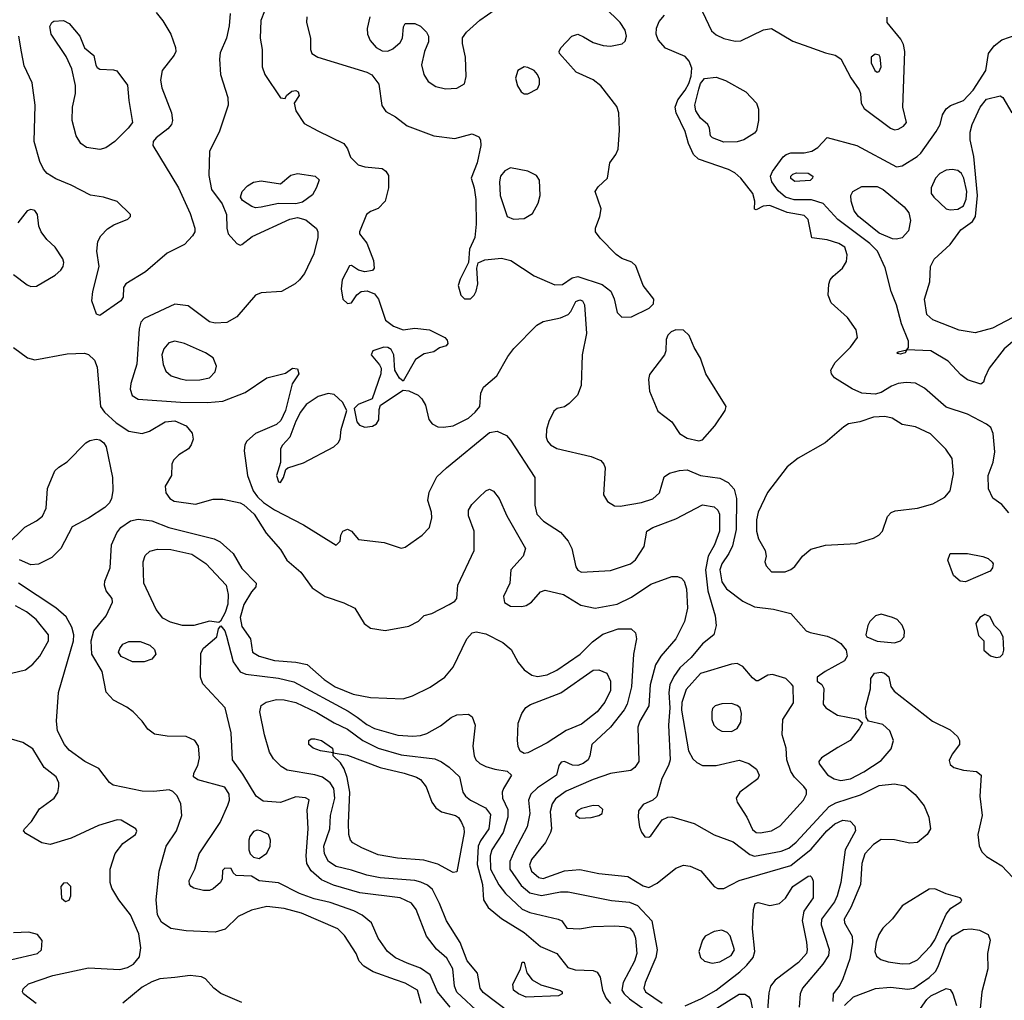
# Model space of a CAD drawing. Extents: x 1173029 to 1307123, y 522559 to 678521.
# Tile 477 of 623: x 1217687 to 1222817, y 631371 to 636480. Entities that reach past the tile are written whole.
import ezdxf

# ---------------------------------------------------------------- set-up
doc = ezdxf.new("R2010")
doc.units = 0

msp = doc.modelspace()

# ---------------------------------------------------------------- linework, layer by layer
at = {"layer": '0CON10XD'}
for points in [[(1218962.7, 636525), (1218943.9, 636476.1), (1218940.5, 636385), (1218950.5, 636325), (1218951.1, 636235), (1218965, 636194), (1219045, 636072.5), (1219070, 636070), (1219077.5, 636085), (1219105, 636108.8), (1219125, 636111.2), (1219137.5, 636105), (1219142.5, 636085), (1219117.5, 636045), (1219126.2, 636005), (1219168.8, 635938.8), (1219240.9, 635900.9), (1219375.8, 635835.8), (1219395, 635807.5), (1219410, 635765), (1219450.8, 635725), (1219485, 635713.2), (1219575, 635704.5), (1219595, 635691.1), (1219609.1, 635669.1), (1219609.3, 635605), (1219591.5, 635535), (1219555, 635497.5), (1219515, 635481.4), (1219494, 635465), (1219456.7, 635375), (1219457.5, 635365), (1219495.9, 635315.9), (1219530.8, 635225), (1219533.8, 635185), (1219525, 635174.2), (1219485, 635167.5), (1219452.5, 635175), (1219415, 635200), (1219405, 635197.5), (1219367.8, 635125), (1219361.3, 635078.7), (1219371.1, 635025), (1219395, 635001.1), (1219415, 635005.7), (1219443.2, 635046.8), (1219466.2, 635063.8), (1219497.2, 635067.2), (1219535, 635051.9), (1219556.5, 635025), (1219592.9, 634915), (1219635, 634884.2), (1219685, 634864), (1219745, 634872.9), (1219822.5, 634865), (1219902.5, 634825), (1219915, 634810), (1219917, 634793), (1219908.3, 634781.7), (1219875, 634770), (1219845, 634750), (1219795, 634738.8), (1219750, 634710), (1219685, 634597.5), (1219665, 634612.5), (1219642, 634655), (1219637.1, 634735), (1219621.7, 634761.7), (1219605, 634772.9), (1219585, 634774.4), (1219526.2, 634755), (1219518, 634735), (1219562.5, 634682.5), (1219570, 634665), (1219569.4, 634635), (1219524.2, 634505.8), (1219450, 634475), (1219428.8, 634455), (1219444, 634385), (1219458.3, 634368.3), (1219485, 634357.1), (1219525, 634363.3), (1219545.4, 634374.6), (1219558, 634395), (1219560.5, 634449.5), (1219567.7, 634472.3), (1219685, 634550), (1219715, 634546.7), (1219763.6, 634523.6), (1219782.9, 634505), (1219801.4, 634471.4), (1219818.2, 634398.2), (1219835.4, 634375.4), (1219865, 634359.4), (1219895, 634356.9), (1219945, 634364.4), (1220025, 634403.5), (1220060.9, 634435), (1220083.6, 634465), (1220089.6, 634535), (1220103.6, 634565), (1220172.5, 634625), (1220229.5, 634725), (1220262.4, 634767.6), (1220380.9, 634889.1), (1220415, 634907.5), (1220505, 634926.7), (1220545, 634944.3), (1220559.4, 634960.6), (1220585, 635011.4), (1220605, 635021.1), (1220619.2, 635015), (1220629.4, 634995), (1220640, 634845), (1220616.9, 634735), (1220612.5, 634575), (1220593.8, 634525), (1220549.7, 634480.3), (1220525, 634464.2), (1220487.5, 634455), (1220469.5, 634440.5), (1220443.4, 634386.6), (1220432.2, 634345), (1220429.4, 634305), (1220437.1, 634285), (1220452.9, 634265), (1220485, 634247.1), (1220664.6, 634204.6), (1220715, 634183.8), (1220731.2, 634165), (1220738, 634145), (1220729.2, 634005), (1220750, 633970), (1220786.8, 633946.8), (1220815, 633945.6), (1220927.5, 633965), (1220985, 633984.4), (1221020, 634015), (1221045, 634098), (1221073, 634117), (1221125, 634131.5), (1221165, 634134.5), (1221235, 634105.5), (1221335, 634091.8), (1221379.2, 634069.2), (1221409.1, 634035), (1221422.4, 633985), (1221419.6, 633825), (1221400.1, 633739.9), (1221381.3, 633698.7), (1221344.7, 633645), (1221335.3, 633615), (1221345, 633552), (1221368.9, 633515), (1221455, 633451.2), (1221515, 633422.1), (1221615, 633409.2), (1221705, 633386.9), (1221785, 633297.1), (1221805, 633286.9), (1221895, 633268.5), (1221935, 633251.8), (1221965, 633231.1), (1221993.1, 633195), (1221998.8, 633165), (1221985, 633140.6), (1221883.3, 633085), (1221842.5, 633055), (1221842.5, 633035), (1221866.4, 633016.4), (1221876.1, 632996.1), (1221873.8, 632915), (1221887.5, 632895), (1221947.3, 632857.3), (1222055, 632836.2), (1222077.5, 632817.5), (1222061.2, 632785), (1222014.2, 632725), (1221949.2, 632689.2), (1221865.5, 632634.5), (1221850, 632615), (1221852.7, 632602.7), (1221896.4, 632546.4), (1221930, 632525), (1221966, 632516), (1222015.8, 632525), (1222085, 632561.5), (1222175, 632620.5), (1222227.8, 632682.2), (1222239.2, 632725), (1222221.2, 632775), (1222185, 632808), (1222110, 632825), (1222097, 632847), (1222094.3, 632895), (1222120, 632995), (1222121.2, 633048.8), (1222140, 633075), (1222175, 633080.6), (1222193.3, 633075), (1222215, 633056.7), (1222225.9, 633005.9), (1222242.7, 632982.7), (1222443.8, 632825), (1222535, 632781.4), (1222574, 632745), (1222584.2, 632725), (1222584.2, 632705), (1222545, 632653.8), (1222530.5, 632620.5)], [(1219183.3, 636495), (1219181.5, 636465), (1219201.5, 636385), (1219202.5, 636325), (1219208.9, 636305), (1219240, 636285), (1219495, 636207.3), (1219522.3, 636192.3), (1219557.7, 636145), (1219573.8, 636033.8), (1219595, 636001.4), (1219645, 635974.2), (1219705, 635926.9), (1219845, 635875.4), (1219955, 635861.8), (1220045, 635886.5), (1220079.6, 635869.6), (1220087.8, 635855), (1220089.5, 635825), (1220071.2, 635735), (1220039.1, 635655), (1220055, 635603.8), (1220064.3, 635544.3), (1220065.2, 635414.8), (1220057.7, 635345), (1220031.4, 635285), (1220026, 635215), (1219981.1, 635128.9), (1219970.8, 635095), (1219985.8, 635045.8), (1220005, 635026.2), (1220035, 635025.8), (1220055, 635045.7), (1220065, 635066), (1220073.4, 635105), (1220068.6, 635185), (1220075.8, 635214.2), (1220110.7, 635229.3), (1220198, 635238), (1220246, 635226), (1220366.7, 635146.7), (1220475, 635099.5), (1220515, 635100.9), (1220564.7, 635135.3), (1220595, 635142.4), (1220721.2, 635101.2), (1220766.6, 635066.6), (1220785, 635026.2), (1220800.6, 634955), (1220825, 634931.4), (1220875, 634931.5), (1220967, 634977), (1220989.5, 635000.5), (1220991.2, 635025), (1220936.1, 635095), (1220897.4, 635197.4), (1220876.8, 635216.8), (1220825, 635236.7), (1220795, 635256.7), (1220711.7, 635341.7), (1220687.9, 635375), (1220687.1, 635395), (1220710.4, 635455), (1220716.4, 635495), (1220686, 635585), (1220700.3, 635609.7), (1220750, 635655), (1220762.5, 635735), (1220792.7, 635777.3), (1220804.4, 635805.6), (1220812.9, 635905), (1220809.5, 635995), (1220798.9, 636028.9), (1220715.2, 636135.2), (1220675, 636166.8), (1220586.9, 636206.9), (1220500, 636305), (1220498, 636315), (1220507, 636333), (1220564.6, 636395.4), (1220595, 636405.5), (1220625, 636391.1), (1220675, 636362.3), (1220726.4, 636346.4), (1220765, 636341.8), (1220825.3, 636354.7), (1220841.1, 636368.9), (1220848.2, 636395), (1220842.3, 636425), (1220816.5, 636465), (1220735, 636543.3)], [(1219905, 636120), (1219965, 636123.8), (1220004.1, 636145.9), (1220012.5, 636185), (1220010.6, 636285), (1219994.2, 636355.8), (1219993.4, 636386.6), (1220014.5, 636415.5), (1220085, 636477.1), (1220165, 636534.2)], [(1218105, 635804.6), (1218034.6, 635814.6), (1218005, 635836), (1217981.4, 635875), (1217960, 635955), (1217961.4, 636025), (1217977.5, 636095), (1217977.7, 636137.7), (1217958.8, 636225), (1217928.9, 636288.9), (1217850, 636405), (1217844.5, 636445.5), (1217853.8, 636465), (1217865, 636472), (1217915, 636476.5), (1217945, 636460.5), (1217999.5, 636395), (1218024.2, 636334.2), (1218073.6, 636293.6), (1218083, 636243), (1218090.7, 636230.7), (1218105, 636222.5), (1218175, 636220), (1218193.6, 636213.6), (1218249.3, 636139.3), (1218255, 636060), (1218274.5, 635945), (1218252.7, 635915), (1218182.9, 635845), (1218135, 635813.5), (1218105, 635804.6)], [(1218398, 636518), (1218432.2, 636475), (1218474.4, 636405), (1218499.2, 636335), (1218500, 636315), (1218492.5, 636295), (1218430, 636215), (1218420.8, 636165), (1218427.5, 636125), (1218478.6, 635995), (1218482.9, 635955), (1218477.5, 635935), (1218458.8, 635911.2), (1218398.6, 635865), (1218383.1, 635845), (1218380, 635825), (1218515.2, 635605.2), (1218575, 635470), (1218599.2, 635395), (1218599.1, 635375), (1218588.1, 635355), (1218545, 635308.6), (1218455, 635263.9), (1218342.9, 635167.1), (1218240.6, 635105), (1218228.1, 635085), (1218225.6, 635035), (1218214.3, 635015), (1218105, 634940)], [(1218782.8, 636512.8), (1218777.8, 636447.8), (1218765, 636383.8), (1218732.3, 636307.7), (1218728.5, 636275), (1218732.9, 636195), (1218770.8, 636075), (1218772.9, 636035), (1218726.2, 635893.8), (1218675.8, 635795), (1218672.1, 635667.9), (1218686.2, 635595), (1218741.2, 635521.2), (1218764, 635465), (1218765.7, 635395), (1218772.5, 635365), (1218817.5, 635315)], [(1219511.5, 636495), (1219496.9, 636435), (1219499.4, 636405), (1219512.8, 636372.8), (1219545, 636336), (1219575, 636318.6), (1219605, 636317.1), (1219631.7, 636328.3), (1219668.8, 636361.2), (1219681.2, 636385), (1219687, 636443), (1219695, 636460), (1219745, 636460), (1219775, 636447.5), (1219806.1, 636416.1), (1219816.2, 636395), (1219816.2, 636365), (1219796.7, 636315), (1219780, 636245), (1219792, 636195), (1219815, 636158.8), (1219855, 636132), (1219905, 636120)], [(1222841.3, 633911.3), (1222805, 633954), (1222758.3, 633988.3), (1222735.7, 634035.7), (1222732.5, 634105), (1222758.5, 634175), (1222768.7, 634228.7), (1222759.4, 634325), (1222747.5, 634355), (1222725, 634373.3), (1222625, 634425.4), (1222515, 634461.2), (1222401.5, 634561.5), (1222355, 634586), (1222305, 634590.3), (1222265, 634585.8), (1222228.6, 634571.4), (1222175, 634537.8), (1222145, 634529.4), (1222075.3, 634535.3), (1222025, 634556.9), (1221931.9, 634615), (1221917.5, 634635), (1221913.7, 634653.7), (1221935.3, 634694.7), (1222015, 634773.8), (1222052.1, 634825), (1222045.5, 634865), (1221999.6, 634929.6), (1221915.6, 635005), (1221899.5, 635045), (1221902.1, 635102.1), (1221910.6, 635125), (1221925.7, 635145), (1221974.3, 635185), (1221995, 635220), (1221997.8, 635255), (1221985.5, 635295), (1221955.8, 635315), (1221895, 635332.7), (1221814, 635344), (1221795, 635440), (1221775, 635460.9), (1221686.6, 635476.6), (1221595, 635511.8), (1221560.4, 635509.6), (1221525, 635490), (1221515, 635492.5), (1221518.1, 635535), (1221506.1, 635575), (1221444.3, 635654.3), (1221412.7, 635682.7), (1221380.1, 635700.1), (1221223.2, 635753.2), (1221198, 635778), (1221172.5, 635835), (1221155, 635897.5), (1221106.8, 635995), (1221101.4, 636025), (1221116.6, 636063.4), (1221155, 636113.2), (1221172.9, 636147.1), (1221185.9, 636185.9), (1221188.2, 636228.2), (1221175, 636264.6), (1221155, 636288), (1221052.1, 636332.1), (1221012.9, 636375), (1221003.8, 636405), (1221004.6, 636435.4), (1221018.5, 636471.5), (1221046.3, 636503.7)], [(1221245, 636521.4), (1221291.7, 636421.7), (1221315, 636401.2), (1221355, 636382.1), (1221415, 636368.9), (1221445, 636370.6), (1221563.2, 636426.8), (1221605, 636434.6), (1221715, 636368.9), (1221799.5, 636339.5), (1221885, 636307.1), (1221935.3, 636295.3), (1221965, 636276.9), (1222018.3, 636178.3), (1222060.5, 636115), (1222067.8, 636095), (1222071.4, 636045), (1222087.2, 636017.2), (1222225, 635914.4), (1222245, 635906.9), (1222265, 635910), (1222292, 635925), (1222307.1, 635945), (1222288.8, 636025), (1222298.2, 636315), (1222291.7, 636351.7), (1222278.6, 636378.6), (1222206.7, 636465), (1222206.4, 636493.6)], [(1218105, 634940), (1218086.7, 634946.7), (1218062, 635015), (1218068.6, 635065), (1218101.2, 635195), (1218089.5, 635275), (1218094.4, 635325.6), (1218110, 635355), (1218145, 635390), (1218178.1, 635411.9), (1218249.7, 635440.3), (1218264, 635455), (1218264, 635465), (1218195, 635532.9), (1218123.9, 635556.1), (1218055, 635566.2), (1217955, 635618.6), (1217875, 635650.6), (1217829.8, 635679.8), (1217811.1, 635701.1), (1217792.1, 635742.1), (1217762.1, 635845), (1217767.1, 636035), (1217751.7, 636151.7), (1217709.5, 636239.5), (1217696.9, 636313.1), (1217682.9, 636395)], [(1222880.9, 634819.1), (1222817.2, 634765), (1222737.6, 634665), (1222715.8, 634615.8), (1222708.6, 634591.4), (1222695, 634582), (1222625, 634603.6), (1222590.5, 634630.5), (1222525, 634700.8), (1222435, 634755.5), (1222310, 634760), (1222300, 634745), (1222275, 634737.5), (1222260.7, 634740.7), (1222257.5, 634745), (1222265, 634750), (1222310, 634760), (1222317.5, 634772.5), (1222318, 634805), (1222281.8, 634895), (1222256.1, 634995), (1222227.8, 635065), (1222197.3, 635187.3), (1222156.2, 635275), (1222116.6, 635315), (1221949.4, 635439.4), (1221873.2, 635523.2), (1221812.3, 635542.3), (1221722.4, 635542.4), (1221677.9, 635555), (1221638.3, 635588.3), (1221606.2, 635635), (1221598.2, 635665), (1221609.8, 635690.2), (1221664.3, 635765.7), (1221681.4, 635778.6), (1221705, 635786.2), (1221775, 635787.1), (1221815, 635795.8), (1221846.2, 635815), (1221895, 635866.7), (1222048.8, 635825), (1222255, 635714.4), (1222285, 635718.6), (1222362.6, 635767.4), (1222382, 635785), (1222462.6, 635897.4), (1222482.9, 635935), (1222495.7, 635985), (1222514.5, 636015.5), (1222537.4, 636032.6), (1222605, 636060), (1222655, 636112.7), (1222721.4, 636215), (1222734, 636305), (1222765.2, 636344.8), (1222805, 636375.3), (1222885, 636402.9)], [(1222155, 636207.8), (1222165, 636210.6), (1222176.2, 636235), (1222170.5, 636285), (1222165, 636295.6), (1222145, 636300.6), (1222124.2, 636285), (1222124.3, 636255), (1222141.9, 636215), (1222155, 636207.8)], [(1220335, 636094.3), (1220385, 636120), (1220395.7, 636145), (1220395, 636170), (1220385.7, 636195), (1220367.5, 636215), (1220335, 636231.5), (1220315, 636234.5), (1220282.9, 636215), (1220270, 636175), (1220280.8, 636135), (1220300, 636105), (1220315, 636094.3), (1220335, 636094.3)], [(1221355, 635842.5), (1221296.7, 635865), (1221286.7, 635875), (1221281.2, 635915), (1221272, 635935), (1221235, 635967.3), (1221210.3, 636005), (1221204.2, 636035), (1221225, 636118.6), (1221235, 636148.2), (1221255, 636173.8), (1221315, 636181.2), (1221365, 636163.9), (1221470.6, 636105), (1221526.3, 636046.3), (1221535.9, 636015), (1221536.6, 635955), (1221526.1, 635903.9), (1221515, 635889.2), (1221460, 635855), (1221425, 635844.4), (1221355, 635842.5)], [(1222895, 634946.7), (1222755, 634873.8), (1222665, 634849.5), (1222582.1, 634862.1), (1222445, 634916.4), (1222412.7, 634945), (1222402.1, 635025), (1222429.5, 635115), (1222433.5, 635195), (1222452.5, 635232.5), (1222535, 635309.5), (1222591.3, 635385), (1222650.8, 635429.2), (1222667, 635455), (1222677, 635565), (1222658, 635768), (1222639.2, 635855), (1222640, 635895), (1222649.2, 635935), (1222691.1, 636025), (1222725, 636065.5), (1222795, 636083.8), (1222810, 636075), (1222855.9, 635995.9)], [(1220260.5, 635440.5), (1220315, 635444), (1220359.7, 635470.3), (1220388.8, 635525), (1220398, 635565), (1220395.8, 635645), (1220378.9, 635668.9), (1220335, 635690.6), (1220245, 635708.6), (1220215, 635692.5), (1220192.9, 635665), (1220187.1, 635635), (1220190.8, 635565), (1220226.7, 635455), (1220260.5, 635440.5)], [(1218915, 635500.6), (1218896.6, 635506.6), (1218848.3, 635538.3), (1218836.7, 635555), (1218846.2, 635585), (1218874, 635615), (1218905, 635634.4), (1218945, 635640.5), (1219045, 635625.6), (1219099.5, 635670.5), (1219135, 635679.6), (1219226.7, 635665), (1219246.8, 635646.8), (1219234.2, 635605.8), (1219211.7, 635568.3), (1219161.1, 635528.9), (1219125, 635521.1), (1219035, 635522.7), (1218945, 635503.1), (1218915, 635500.6)], [(1221725, 635637.1), (1221705, 635652.9), (1221704.6, 635665), (1221715, 635675.4), (1221735, 635681.8), (1221795, 635680.8), (1221818.9, 635665), (1221818.5, 635655), (1221805, 635643.2), (1221725, 635637.1)], [(1222535, 635489.4), (1222575, 635492.7), (1222605, 635510), (1222619, 635545), (1222621.9, 635585), (1222607.1, 635655), (1222595, 635678.6), (1222575, 635694.3), (1222545, 635699.2), (1222515, 635696), (1222480.9, 635679.1), (1222458, 635655), (1222435.8, 635605), (1222435.7, 635575), (1222449.2, 635555), (1222515, 635495.6), (1222535, 635489.4)], [(1222255, 635336.9), (1222235, 635339.2), (1222165, 635367.8), (1222057.3, 635455), (1222034.7, 635485), (1222018.5, 635535), (1222018.2, 635565), (1222028.1, 635585), (1222075, 635611.1), (1222155, 635611.8), (1222185.8, 635595.8), (1222296.2, 635505), (1222319.6, 635475), (1222328.5, 635435), (1222318.8, 635381.2), (1222285, 635344.7), (1222255, 635336.9)], [(1217655, 635153.3), (1217725, 635098.2), (1217745, 635090.4), (1217775, 635092.3), (1217871.2, 635148.8), (1217901.1, 635175), (1217913.3, 635195), (1217916.5, 635215), (1217911.5, 635235), (1217872.5, 635295), (1217829.1, 635335), (1217797.9, 635375), (1217787.1, 635405), (1217779.1, 635465), (1217765, 635485.7), (1217745, 635491.9), (1217725, 635484.3), (1217677.2, 635422.8)], [(1218817.5, 635315), (1218835, 635306.2), (1218845, 635308.8), (1218898.6, 635351.4), (1219095, 635440.7), (1219135, 635449.1), (1219177.3, 635437.3), (1219232.9, 635392.9), (1219240, 635375), (1219240.5, 635345), (1219219.8, 635260.2), (1219171.4, 635158.6), (1219145.3, 635124.7), (1219122.5, 635105), (1219051.2, 635065), (1218945, 635056.5), (1218915, 635045.6), (1218817.6, 634932.4), (1218766.8, 634903.2), (1218705, 634900), (1218675, 634905.7), (1218565, 634989.4), (1218495, 634998.9), (1218336, 634924), (1218317.8, 634905), (1218309.6, 634870.4), (1218297.3, 634685), (1218266, 634585), (1218262.2, 634555), (1218272.7, 634522.7), (1218304.1, 634504.1), (1218525, 634487), (1218665.3, 634485.3), (1218745, 634492.9), (1218861.5, 634538.5), (1218975, 634614.4), (1219071.9, 634638.1), (1219107.5, 634665), (1219135, 634660.8), (1219141.9, 634635), (1219107.3, 634582.7), (1219072.4, 634445), (1219048, 634392), (1219025, 634370.8), (1218915.7, 634324.3), (1218870.5, 634285), (1218860.4, 634265), (1218856.2, 634235), (1218874.7, 634105), (1218903.6, 634025), (1218925.3, 633995), (1218957.3, 633965), (1219015, 633926.8), (1219165, 633847.8), (1219335, 633742.5), (1219357, 633763), (1219360, 633795), (1219370, 633815), (1219395, 633825.8), (1219415, 633816.2), (1219452.5, 633772.5), (1219586.4, 633756.4), (1219675, 633726.7), (1219695, 633733.1), (1219784.2, 633795), (1219822.5, 633835), (1219834.3, 633885), (1219833.1, 633915), (1219813.3, 633975), (1219821.3, 634018.7), (1219861.1, 634098.9), (1219911.4, 634145), (1220135, 634330), (1220175, 634337.1), (1220223.7, 634313.7), (1220245, 634290), (1220370.6, 634095), (1220371.1, 633951.1), (1220381.5, 633905), (1220416.9, 633866.9), (1220505, 633810), (1220544.2, 633764.2), (1220563.8, 633725), (1220585, 633630), (1220595, 633613.1), (1220615, 633602.2), (1220765, 633610.8), (1220868.8, 633645), (1220895, 633667.1), (1220940, 633735), (1220954.2, 633815), (1220986, 633835), (1221105, 633879.3), (1221245, 633952.7), (1221305, 633941.9), (1221324.4, 633925), (1221333.1, 633905), (1221333.3, 633815), (1221307.7, 633745), (1221273.8, 633686.2), (1221260.9, 633615), (1221271.9, 633505), (1221310.6, 633375), (1221315.4, 633324.6), (1221303.3, 633275), (1221245, 633228.2), (1221185, 633156.7), (1221126.2, 633103.8), (1221095, 633059.1), (1221075.2, 633015), (1221068.5, 632975), (1221074.1, 632895), (1221067.7, 632805), (1221075.7, 632624.3), (1221068.2, 632595), (1221032.4, 632527.6), (1221006.8, 632433.2), (1220986, 632415), (1220935, 632391.8), (1220911.7, 632358.3), (1220908.9, 632325), (1220916.2, 632275), (1220926.6, 632246.6), (1220945, 632222.9), (1220965, 632220.6), (1220975, 632227.8), (1221035, 632311.5), (1221063.7, 632326.3), (1221085, 632326.7), (1221201.9, 632291.9), (1221305, 632234), (1221405, 632196.8), (1221491.9, 632131.9), (1221515, 632122.4), (1221655, 632149.2), (1221695, 632164.2), (1221732.2, 632195), (1221905, 632380.9), (1221939.7, 632400.3), (1222067.7, 632442.3), (1222165, 632490.7), (1222245, 632499.7), (1222298.2, 632488.2), (1222352.9, 632442.9), (1222399.4, 632385), (1222424.4, 632325), (1222433.3, 632265), (1222415.3, 632234.7), (1222365, 632194.4), (1222325, 632189.4), (1222245, 632207.5), (1222175, 632208.5), (1222135, 632183.6), (1222091.2, 632135), (1222074.7, 632085), (1222067.5, 631975), (1222017.9, 631855), (1221983.1, 631795), (1221984.6, 631775), (1222024.7, 631705), (1222026.7, 631675), (1222011.9, 631588.1), (1221976.2, 631483.8), (1221959.7, 631450.3), (1221926.2, 631405), (1221923.8, 631365)], [(1221225, 634286.5), (1221245, 634291.5), (1221308.5, 634365), (1221361.9, 634445), (1221367.5, 634465), (1221262.5, 634635), (1221235, 634716.2), (1221201.7, 634771.7), (1221174.6, 634835), (1221145, 634862.2), (1221105, 634864.4), (1221081.2, 634855), (1221063.6, 634836.4), (1221055.6, 634815), (1221053.3, 634755), (1221046.9, 634735), (1220968.9, 634631.1), (1220962.5, 634605), (1220968.8, 634545), (1221011.2, 634441.2), (1221085, 634385.5), (1221124.7, 634324.7), (1221165, 634300.9), (1221225, 634286.5)], [(1218557.4, 634602.6), (1218625, 634604.6), (1218675.3, 634614.7), (1218705.6, 634645), (1218713.1, 634675), (1218695, 634718), (1218654.2, 634745), (1218545, 634793.5), (1218495, 634805.5), (1218464, 634796), (1218438.5, 634765), (1218427.3, 634735), (1218433.8, 634683.8), (1218448.9, 634648.9), (1218476.2, 634625), (1218525, 634608.9), (1218557.4, 634602.6)], [(1217655, 634772.9), (1217728.1, 634718.1), (1217765, 634708.2), (1217935, 634739.2), (1218025, 634743.3), (1218046.1, 634736.1), (1218075.8, 634705.8), (1218090.3, 634670.3), (1218107.1, 634465), (1218128.8, 634435), (1218189.9, 634379.9), (1218255, 634336.7), (1218325, 634324), (1218362.7, 634337.3), (1218444, 634385), (1218495, 634390.3), (1218554, 634365), (1218585.7, 634325.7), (1218591.2, 634295), (1218581.2, 634265), (1218565.6, 634244.4), (1218515.9, 634214.1), (1218487.5, 634185), (1218480, 634165), (1218477.5, 634105), (1218445, 634050), (1218448, 634015), (1218470, 633985), (1218492.4, 633972.4), (1218603, 633957), (1218695, 633982), (1218745, 633983.1), (1218835, 633963.7), (1218855, 633953.3), (1218908.4, 633905), (1218970.4, 633805), (1219045, 633720), (1219078.6, 633665), (1219151.5, 633601.5), (1219211.2, 633521.2), (1219278.6, 633475), (1219375, 633442.4), (1219433.3, 633415), (1219481.8, 633335), (1219515, 633310.9), (1219591.7, 633298.3), (1219715, 633320), (1219765, 633346.7), (1219793.9, 633376.1), (1219835, 633386.7), (1219925, 633434.4), (1219955, 633450.8), (1219964.2, 633465), (1219969.4, 633535), (1220054.6, 633715.4), (1220054.6, 633815), (1220024.6, 633895), (1220025.5, 633925), (1220042.9, 633955), (1220078.6, 633991.4), (1220115, 634026), (1220135, 634033.8), (1220155, 634023.8), (1220185, 633986.2), (1220224.5, 633895), (1220322.9, 633725), (1220310.8, 633685), (1220246, 633615), (1220240, 633545), (1220208.6, 633475), (1220213.8, 633443.8), (1220245, 633424.4), (1220302.6, 633422.6), (1220325, 633427.5), (1220354, 633446), (1220400.9, 633499.1), (1220425, 633508.6), (1220520.8, 633485), (1220610.4, 633430.4), (1220684.6, 633414.6), (1220800, 633435), (1220875, 633471.3), (1220975, 633539.6), (1221085, 633580), (1221115, 633579.2), (1221135, 633571.2), (1221148.6, 633555), (1221160.5, 633515), (1221166.3, 633413.7), (1221151.1, 633345), (1221105.5, 633255), (1221026.7, 633165), (1221000.3, 633119.7), (1220971.6, 633015), (1220965.2, 632904.8), (1220918.7, 632825), (1220908.2, 632795), (1220913.5, 632615), (1220892.2, 632585), (1220870.9, 632569.1), (1220798.6, 632558.6), (1220765, 632553.3), (1220675, 632521.7), (1220535, 632461.2), (1220478.1, 632421.9), (1220462, 632395), (1220451.7, 632355), (1220457.3, 632265), (1220453.2, 632245), (1220426.2, 632193.8), (1220353.5, 632105), (1220342.5, 632075), (1220352.9, 632045), (1220392, 632012), (1220415, 632006.8), (1220525, 632045.3), (1220605, 632052.5), (1220705, 632031.7), (1220855, 632016.5), (1220935, 631967.8), (1220965, 631959.7), (1221009, 631981), (1221105, 632060), (1221145, 632076.2), (1221180.6, 632070.6), (1221235.4, 632045.4), (1221305, 631964.4), (1221325, 631953.3), (1221355, 631954.4), (1221436, 631995), (1221705, 632074.3), (1221810.6, 632159.4), (1221892.7, 632255), (1221935, 632291.6), (1221975, 632310.8), (1222014.7, 632304.7), (1222038.5, 632278.5), (1222041.2, 632255), (1221988.6, 632155), (1221965.3, 631985), (1221946.4, 631915), (1221931.6, 631885), (1221864.8, 631795), (1221862.9, 631765), (1221881.9, 631705), (1221905.3, 631635.3), (1221900.6, 631605), (1221870.8, 631559.2), (1221765.2, 631434.8), (1221753.9, 631405), (1221748.5, 631335)], [(1219045, 634070), (1219060.8, 634095), (1219073.9, 634136.1), (1219083.9, 634146.1), (1219165, 634171.4), (1219323.8, 634255), (1219346, 634275), (1219356, 634295), (1219362.5, 634345), (1219390.8, 634445), (1219368.1, 634488.1), (1219325, 634528.1), (1219295, 634532.2), (1219242.3, 634517.7), (1219179.5, 634475), (1219150, 634435), (1219125, 634388.6), (1219094.2, 634305.8), (1219055.5, 634264.5), (1219045.8, 634245), (1219046.1, 634173.9), (1219024.4, 634105), (1219035, 634073.3), (1219045, 634070)], [(1221675, 633604), (1221705, 633616), (1221725, 633632), (1221765, 633686), (1221808.3, 633721.7), (1221885, 633743.1), (1222045, 633751.5), (1222135, 633779.1), (1222164.3, 633795), (1222183.3, 633815), (1222208.3, 633891.7), (1222227.2, 633912.8), (1222249.1, 633920.9), (1222365, 633935.9), (1222445, 633958.1), (1222508, 633992), (1222534.6, 634025), (1222552.1, 634115), (1222545, 634193.8), (1222512.2, 634242.2), (1222432.1, 634322.1), (1222355, 634360), (1222285, 634370.8), (1222233.6, 634403.6), (1222195, 634412.3), (1222135, 634409.1), (1222065, 634384.5), (1222005, 634375.7), (1221980.5, 634359.5), (1221884.6, 634275.4), (1221743.4, 634196.6), (1221685, 634150.4), (1221583.7, 634016.3), (1221534.4, 633915), (1221525.6, 633875), (1221525.5, 633815), (1221536.9, 633775), (1221572, 633715), (1221576.2, 633685), (1221570, 633655), (1221576.2, 633635), (1221605, 633604), (1221675, 633604)], [(1217619.5, 633745), (1217713.2, 633836.8), (1217775, 633870), (1217805.4, 633894.6), (1217824.3, 633935), (1217831.7, 634038.3), (1217870.8, 634129.2), (1217890.8, 634149.2), (1217935, 634176), (1218031.2, 634275), (1218052.1, 634287.9), (1218084.5, 634295.5), (1218105, 634291.5), (1218125, 634276.7), (1218137.2, 634255), (1218170.8, 634095), (1218172.9, 634025), (1218165.9, 633985), (1218155, 633963.5), (1218130.6, 633939.4), (1218045, 633883.3), (1217961.1, 633838.9), (1217901.1, 633725), (1217855, 633678.5), (1217785, 633643.6), (1217745, 633640.8)], [(1219930.2, 631335), (1219863.4, 631415), (1219825.4, 631505), (1219775, 631539.3), (1219705, 631564.7), (1219645, 631593.2), (1219603.3, 631625), (1219555.5, 631695), (1219520, 631775), (1219471.9, 631815), (1219427.1, 631837.1), (1219305, 631881.2), (1219220.7, 631900.7), (1219145, 631928.4), (1219035, 631983.5), (1218935, 631993.8), (1218895, 632017.5), (1218815, 632022.5), (1218800, 632035), (1218788.3, 632058.3), (1218755, 632060), (1218743, 632047), (1218741.2, 632005), (1218734, 631985), (1218695, 631952.5), (1218675, 631944.2), (1218645, 631942.9), (1218595, 631955.8), (1218581.2, 631965), (1218572, 631975), (1218570, 631995), (1218598.8, 632055), (1218622.5, 632135), (1218732, 632298), (1218771.8, 632388.2), (1218779.3, 632415), (1218778.2, 632445), (1218755, 632482.1), (1218615, 632520), (1218593.3, 632535), (1218593.5, 632555), (1218615.5, 632595), (1218623.8, 632635), (1218618.5, 632695), (1218598.6, 632725), (1218555, 632746.2), (1218455, 632747.5), (1218388.7, 632758.7), (1218354.5, 632784.5), (1218325.8, 632825), (1218277.5, 632875), (1218245, 632899.1), (1218175, 632935.4), (1218136.8, 632976.8), (1218116.8, 633085), (1218063.3, 633175), (1218060, 633245), (1218073, 633297), (1218138.1, 633375), (1218170, 633445), (1218168.8, 633465), (1218138, 633505), (1218129.2, 633535), (1218130.8, 633555), (1218158.6, 633625), (1218164.5, 633745), (1218192.9, 633807.1), (1218213.1, 633835), (1218265, 633868.8), (1218305, 633878.9), (1218375, 633868.7), (1218464.8, 633834.8), (1218700, 633775), (1218730.7, 633760.7), (1218799.6, 633699.6), (1218845, 633621.4), (1218919.4, 633545), (1218917.5, 633525), (1218895, 633499.2), (1218855, 633432.9), (1218834.8, 633365), (1218845, 633318.1), (1218890, 633255), (1218900.6, 633185), (1218935, 633164.1), (1219015, 633142), (1219125, 633133.5), (1219185, 633120.9), (1219273, 633043), (1219330, 633005), (1219425, 632966.9), (1219515, 632949.6), (1219685, 632941.5), (1219733.1, 632956.9), (1219825, 633002.5), (1219902.5, 633055), (1219945, 633107.1), (1220016.1, 633253.9), (1220045, 633286.5), (1220065, 633290.5), (1220115, 633280.5), (1220205, 633236.4), (1220248.3, 633198.3), (1220285, 633132), (1220315, 633092.5), (1220355, 633065.6), (1220385, 633058.8), (1220435, 633066.8), (1220485, 633091.1), (1220606.4, 633175), (1220671, 633239), (1220725, 633278.5), (1220805, 633306.1), (1220872.9, 633307.1), (1220895, 633286), (1220900.4, 633255), (1220885.3, 633175), (1220874.3, 633005), (1220851.6, 632915), (1220835.8, 632884.2), (1220766, 632794), (1220668.5, 632705), (1220657.8, 632645), (1220648.1, 632625), (1220622.2, 632605), (1220595, 632594.1), (1220567.3, 632597.3), (1220525, 632615.6), (1220507.9, 632612.1), (1220495.8, 632595), (1220484.4, 632545), (1220385, 632479.2), (1220349.6, 632445), (1220337.3, 632415), (1220344.2, 632345), (1220330.9, 632275), (1220265, 632150.6), (1220240.8, 632095), (1220240.8, 632055), (1220299.3, 631969.3), (1220345, 631931.9), (1220405, 631917.3), (1220505, 631936.7), (1220545, 631936.8), (1220770.9, 631890.9), (1220865, 631883.5), (1220905.2, 631865.2), (1220981.4, 631785), (1221008.7, 631635), (1221001.8, 631595), (1220945.3, 631465), (1220939.1, 631435), (1220946.8, 631415), (1221035, 631356.5)], [(1218535, 633323.3), (1218472.2, 633342.2), (1218433.2, 633363.2), (1218397.2, 633407.2), (1218334, 633545), (1218330, 633655), (1218341.1, 633688.9), (1218365, 633711.1), (1218405, 633722.3), (1218475, 633719.7), (1218584.4, 633695), (1218657.1, 633647.1), (1218763.2, 633535), (1218773.7, 633485), (1218771.4, 633435), (1218757.9, 633392.1), (1218733, 633347), (1218725, 633340), (1218675, 633347.5), (1218595, 633324.4), (1218535, 633323.3)], [(1217745, 633640.8), (1217685, 633666.2)], [(1222615, 633552.5), (1222587.5, 633555), (1222553.3, 633585), (1222523.8, 633665), (1222535, 633700), (1222625, 633699.2), (1222705, 633684.2), (1222732.7, 633672.7), (1222754.1, 633654.1), (1222758.8, 633645), (1222756, 633625), (1222743, 633607), (1222615, 633552.5)], [(1219779.5, 631355), (1219759.2, 631425), (1219695, 631461.1), (1219645, 631478.3), (1219529.2, 631519.2), (1219479.6, 631549.6), (1219455.4, 631575.4), (1219439.5, 631615), (1219379.5, 631709.5), (1219344, 631744), (1219155, 631824.8), (1219065, 631850.2), (1218975, 631859.8), (1218895, 631841.9), (1218825, 631808.2), (1218757.8, 631742.2), (1218705, 631726.5), (1218555, 631732.9), (1218475, 631745.6), (1218425, 631779.2), (1218405, 631817.5), (1218398.5, 631895), (1218413.1, 632045), (1218450.3, 632175), (1218504.1, 632255), (1218531.5, 632335), (1218526.5, 632395), (1218506.9, 632436.9), (1218485, 632459.5), (1218465, 632468.5), (1218385, 632459.4), (1218325, 632460.9), (1218173.1, 632493.1), (1218155.5, 632505.5), (1218099.4, 632579.4), (1218026.3, 632616.3), (1217944.7, 632674.7), (1217920, 632705), (1217884, 632775), (1217879.2, 632825), (1217889.2, 632975), (1217967.4, 633245), (1217969.1, 633275), (1217959.2, 633315), (1217929, 633369), (1217875.7, 633415.7), (1217680.5, 633545)], [(1217645, 633076), (1217717, 633093), (1217755, 633121.9), (1217791.1, 633165), (1217836.4, 633245), (1217836.4, 633275), (1217772.9, 633355), (1217721.8, 633395), (1217665, 633427.3)], [(1222245, 633233.5), (1222275.5, 633244.5), (1222296, 633265), (1222298, 633295), (1222285, 633326.7), (1222258.8, 633355), (1222235.5, 633365.5), (1222175, 633383.1), (1222145.5, 633374.5), (1222115.8, 633345), (1222105.8, 633325), (1222096.2, 633275), (1222101.2, 633265), (1222155, 633242.3), (1222245, 633233.5)], [(1222775, 633157.5), (1222795, 633160.8), (1222808.9, 633175), (1222814.4, 633195), (1222810.6, 633265), (1222795, 633293.8), (1222766.2, 633325), (1222741.7, 633371.7), (1222715, 633382), (1222690, 633365), (1222668.8, 633335), (1222682.5, 633272.5), (1222710, 633245), (1222710, 633195), (1222746.1, 633166.1), (1222775, 633157.5)], [(1220088.7, 631298.7), (1219965, 631414.7), (1219952.6, 631445), (1219943.1, 631535), (1219911.8, 631591.8), (1219858.2, 631638.2), (1219806.5, 631705), (1219752.7, 631845), (1219728, 631878), (1219668.8, 631905), (1219459.4, 631930.6), (1219321.3, 631971.3), (1219259, 631999), (1219205.2, 632045.2), (1219183.7, 632083.7), (1219179.7, 632125), (1219190.4, 632265), (1219185.6, 632364.4), (1219195, 632416.2), (1219176.6, 632426.6), (1219125, 632432.2), (1219045, 632402.7), (1218955, 632408.2), (1218919.5, 632435), (1218849.1, 632549.1), (1218796.1, 632625), (1218789.1, 632765), (1218757.1, 632895), (1218640.9, 633020.9), (1218628.6, 633055), (1218630.3, 633179.7), (1218645, 633206), (1218713.8, 633265), (1218723, 633307), (1218735, 633322.5), (1218755, 633296.7), (1218765, 633268.8), (1218798.8, 633135), (1218835, 633082.9), (1218865, 633070.4), (1219035, 633050), (1219115, 633030), (1219398.4, 632878.4), (1219446.1, 632846.1), (1219495, 632807.6), (1219535, 632788.1), (1219656.9, 632753.1), (1219735, 632747.2), (1219775, 632750.4), (1219808.7, 632761.3), (1219878.9, 632801.1), (1219935, 632845.6), (1219965, 632858.9), (1220025, 632862), (1220045, 632848.8), (1220060, 632805), (1220048.8, 632695), (1220054.5, 632645), (1220063.5, 632625), (1220085, 632605.4), (1220115, 632590), (1220163.3, 632575), (1220227.5, 632565), (1220250, 632545), (1220207.5, 632475), (1220201.2, 632455), (1220203.4, 632425), (1220229.8, 632365), (1220230.7, 632325), (1220205.2, 632245), (1220146.3, 632155), (1220138.1, 632125), (1220140.4, 632055), (1220183.9, 631973.9), (1220217.7, 631927.7), (1220305, 631846.3), (1220345, 631828.8), (1220493.3, 631795), (1220511.2, 631785), (1220537.5, 631747.5), (1220603, 631743), (1220675, 631755.9), (1220785, 631760.2), (1220836.8, 631756.8), (1220866.6, 631746.6), (1220884.4, 631724.4), (1220895, 631695.8), (1220901.7, 631615), (1220890, 631575), (1220831.8, 631465), (1220824.8, 631425), (1220836.3, 631405), (1220865, 631378.6), (1221026.2, 631265)], [(1218335, 633134.4), (1218275, 633134.4), (1218215, 633162.9), (1218201.9, 633185), (1218209.2, 633205), (1218225, 633226.2), (1218255, 633240), (1218315, 633240), (1218365, 633221.2), (1218388.8, 633198.8), (1218396.2, 633175), (1218375, 633148.8), (1218335, 633134.4)], [(1220315, 632656.5), (1220295, 632670), (1220283.6, 632693.6), (1220280, 632725), (1220284.3, 632815), (1220303.5, 632866.5), (1220323.7, 632896.3), (1220348, 632912), (1220507.1, 632972.9), (1220675, 633090.9), (1220705, 633093.5), (1220745.4, 633075.4), (1220764.5, 633035), (1220764.6, 632985), (1220735, 632924.4), (1220695, 632874.6), (1220615, 632810.4), (1220535, 632777.3), (1220435, 632713.2), (1220335, 632660.4), (1220315, 632656.5)], [(1221545, 632244.6), (1221605, 632253.9), (1221648.8, 632281.2), (1221771.2, 632415), (1221785.8, 632445), (1221785.8, 632465.8), (1221773.3, 632485), (1221724.1, 632534.1), (1221704.1, 632564.1), (1221683.8, 632625), (1221680, 632685), (1221660, 632755), (1221663.8, 632835), (1221719.3, 632920.7), (1221717.5, 633007.5), (1221708.3, 633018.3), (1221678.3, 633048.3), (1221608.8, 633068.8), (1221585, 633065.8), (1221535, 633036.7), (1221525, 633036.7), (1221505, 633051.2), (1221455, 633110), (1221425, 633125.6), (1221395, 633121.9), (1221235, 633074.6), (1221160.1, 632989.9), (1221136.7, 632923.3), (1221135, 632883.8), (1221171.1, 632671.1), (1221195, 632629.2), (1221215, 632610.6), (1221245, 632595.6), (1221315, 632594.4), (1221435, 632622.7), (1221485.4, 632605.4), (1221525.5, 632575.5), (1221540, 632545), (1221532.9, 632525), (1221439.2, 632455), (1221420.6, 632425), (1221425, 632403.8), (1221476.1, 632326.1), (1221505, 632260.6), (1221525, 632245.4), (1221545, 632244.6)], [(1220245, 631304.6), (1220102.4, 631412.4), (1220086.2, 631435), (1220072.7, 631512.7), (1220017.8, 631577.8), (1219982.3, 631672.3), (1219911.3, 631785), (1219874.7, 631875), (1219838.5, 631948.5), (1219811, 631971), (1219777.7, 631987.7), (1219745, 631995.7), (1219565, 632009.8), (1219495, 632023.2), (1219415, 632050), (1219335, 632068.1), (1219295.9, 632095), (1219275.2, 632135), (1219271.9, 632175), (1219303.3, 632265), (1219305.8, 632335), (1219329.2, 632425), (1219323.3, 632475), (1219304.6, 632505), (1219264, 632534), (1219225, 632546.8), (1219080.8, 632570.8), (1219048.9, 632588.9), (1219008.9, 632628.9), (1218988.9, 632665), (1218962.9, 632755), (1218937.5, 632875), (1218945, 632907.1), (1218971.2, 632925), (1219025, 632938.4), (1219065, 632937.1), (1219125, 632922.3), (1219235, 632871.2), (1219325, 632817.7), (1219395, 632784.8), (1219475, 632724.3), (1219554.8, 632684.8), (1219675, 632650.6), (1219849.9, 632629.9), (1219884.7, 632614.7), (1219925, 632585.5), (1219978.5, 632535), (1219996.1, 632456.1), (1220010, 632435), (1220035, 632413.3), (1220113.6, 632373.6), (1220140.1, 632340.1), (1220130.8, 632265), (1220087.8, 632202.2), (1220076.3, 632175), (1220070.2, 632079.8), (1220098.8, 631975), (1220104, 631895), (1220128.2, 631855), (1220197.9, 631797.9), (1220315.4, 631725), (1220401.4, 631651.4), (1220485.6, 631615), (1220542.9, 631542.9), (1220580.6, 631530.6), (1220675, 631527.1), (1220695, 631518.1), (1220711.7, 631491.7), (1220724.2, 631425), (1220740.6, 631385), (1220765.2, 631355.2)], [(1221395, 632771.9), (1221425, 632788), (1221445, 632820), (1221447.8, 632865), (1221440.6, 632895), (1221425, 632908.2), (1221395, 632918.2), (1221345, 632916.8), (1221310, 632905), (1221297.6, 632892.4), (1221292.9, 632875), (1221292.9, 632835), (1221304.3, 632805), (1221322, 632785), (1221345, 632772.9), (1221395, 632771.9)], [(1217772.5, 631355), (1217706.7, 631405), (1217701.5, 631415), (1217705, 631432), (1217732.8, 631457.2), (1217859.6, 631500.4), (1218045, 631540), (1218207.8, 631532.2), (1218248.3, 631541.7), (1218280.6, 631559.4), (1218311.7, 631598.3), (1218317.9, 631645), (1218307.2, 631717.2), (1218265, 631816.9), (1218203.3, 631895), (1218166.9, 631955), (1218158.9, 631985), (1218158.9, 632055), (1218183.8, 632136.2), (1218225, 632188.8), (1218290, 632235), (1218297, 632253), (1218292.5, 632265), (1218215, 632309.2), (1218195, 632312), (1218098, 632282), (1217955, 632216.4), (1217845, 632182.5), (1217802, 632192), (1217719.7, 632239.7), (1217706.7, 632255), (1217711.2, 632265), (1217747.6, 632302.4), (1217790.8, 632369.2), (1217866.9, 632425), (1217885, 632453.8), (1217891.1, 632485), (1217890, 632505), (1217876.9, 632535), (1217814.5, 632585), (1217755, 632680.9), (1217704.1, 632714.1), (1217645, 632731.6)], [(1219945, 632037.5), (1219865, 632081.1), (1219792.4, 632102.4), (1219655, 632111.3), (1219555, 632129.6), (1219470, 632165), (1219422.4, 632192.4), (1219410.8, 632205), (1219402.7, 632235), (1219399.6, 632295), (1219406.9, 632455), (1219392.9, 632532.9), (1219378.1, 632578.1), (1219358.8, 632608.8), (1219320, 632645), (1219320, 632660), (1219255, 632670.8), (1219216.7, 632685), (1219194.2, 632705), (1219194.2, 632725.8), (1219206.2, 632733.8), (1219225, 632734.2), (1219258.8, 632725), (1219316.7, 632685), (1219320, 632660), (1219395, 632649.4), (1219565.2, 632585.2), (1219690.8, 632555), (1219755, 632534.7), (1219775, 632522.7), (1219804.2, 632484.2), (1219834.3, 632404.3), (1219855, 632374.6), (1219885, 632353.8), (1219957.5, 632335), (1219973.1, 632323.1), (1219988.3, 632298.3), (1220000.4, 632270.4), (1220003.1, 632245), (1219965, 632041.2), (1219945, 632037.5)], [(1222530.5, 632620.5), (1222535, 632600), (1222555, 632584.2), (1222605, 632570), (1222672.7, 632562.7), (1222696, 632545), (1222689, 632435), (1222702, 632335), (1222680, 632235), (1222685.8, 632175.8), (1222700, 632145), (1222725, 632120), (1222805, 632072.5), (1222919.7, 631949.7)], [(1220605, 632320.4), (1220665, 632323.8), (1220705, 632334.5), (1220721.2, 632345), (1220726.2, 632365), (1220704.1, 632384.1), (1220675, 632387.1), (1220615, 632371.5), (1220595, 632360.6), (1220583.3, 632345), (1220585, 632334.3), (1220605, 632320.4)], [(1218935, 632110), (1218975, 632137.5), (1218991.2, 632175), (1218993.8, 632205), (1218982.5, 632235), (1218942.5, 632255), (1218925, 632257.1), (1218905, 632251.2), (1218886.7, 632225), (1218880, 632205), (1218880, 632155), (1218887.5, 632135), (1218905, 632117.5), (1218935, 632110)], [(1221155, 631342.4), (1221238.9, 631381.1), (1221316.2, 631425), (1221439.6, 631520.4), (1221476.3, 631553.7), (1221508.3, 631595), (1221517.7, 631625), (1221505.8, 631744.2), (1221510.8, 631845), (1221519.2, 631875), (1221535, 631881.4), (1221595, 631864.7), (1221645, 631875.5), (1221677, 631903), (1221716, 631965), (1221795, 632018.6), (1221805, 632020), (1221815, 632011.2), (1221821.7, 631991.7), (1221821.2, 631905), (1221773.4, 631836.6), (1221763.1, 631786.9), (1221786.4, 631675), (1221790.3, 631635), (1221785.9, 631615), (1221745, 631568), (1221623.4, 631476.6), (1221599.7, 631445), (1221589.8, 631410.2), (1221577.8, 631252.2)], [(1217925, 631886.7), (1217945, 631893.3), (1217953.8, 631915), (1217953.3, 631965), (1217935, 631983.3), (1217915, 631981.2), (1217902, 631965), (1217904.2, 631904.2), (1217925, 631886.7)], [(1222285, 631560.7), (1222325, 631563.3), (1222365, 631581.5), (1222435, 631655.3), (1222455, 631686.9), (1222515, 631820), (1222538.9, 631851.1), (1222591.2, 631885), (1222596.2, 631895), (1222586.7, 631905), (1222515, 631926.2), (1222455, 631952), (1222425, 631951.3), (1222285.5, 631864.5), (1222235, 631796), (1222185, 631747.1), (1222162.9, 631715), (1222150, 631675), (1222143.2, 631625), (1222151.9, 631601.9), (1222174.1, 631584.1), (1222211.5, 631571.5), (1222285, 631560.7)], [(1217645.4, 631584.6), (1217778.8, 631615), (1217801.2, 631635), (1217803.6, 631683.6), (1217778.8, 631715), (1217735, 631726.9), (1217655, 631722.5)], [(1221295.6, 631565.6), (1221335, 631571.5), (1221393.3, 631605), (1221410.9, 631635), (1221388, 631708), (1221373.8, 631725), (1221345, 631737.1), (1221305, 631730), (1221258, 631705), (1221244.3, 631685), (1221226, 631625), (1221234.3, 631594.3), (1221255.7, 631575.7), (1221295.6, 631565.6)], [(1221985, 631344), (1222030.7, 631389.3), (1222146.4, 631433.6), (1222225, 631440), (1222315, 631428.9), (1222345, 631435.4), (1222425, 631490.8), (1222457.9, 631522.1), (1222472.6, 631547.4), (1222515, 631660.5), (1222545, 631706.1), (1222605, 631740), (1222644.6, 631744.6), (1222687.6, 631737.6), (1222732.5, 631715), (1222743.3, 631685), (1222730.5, 631615), (1222731.4, 631535), (1222699.5, 631415), (1222685.4, 631275)], [(1220325, 631388.6), (1220286.7, 631405), (1220260.6, 631425), (1220255.6, 631455), (1220295.9, 631534.1), (1220305, 631570), (1220315, 631570), (1220330, 631515), (1220357.7, 631477.7), (1220401.6, 631451.6), (1220505, 631422), (1220513.8, 631415), (1220513.8, 631405), (1220495, 631394.3), (1220325, 631388.6)], [(1218845, 631359.2), (1218735, 631407.1), (1218699.2, 631435), (1218655, 631483.3), (1218633.9, 631493.9), (1218575, 631500), (1218495, 631490), (1218417, 631483), (1218375, 631468), (1218325, 631440), (1218225, 631356.7)], [(1221305, 631321.2), (1221435, 631403.9), (1221465, 631403.3), (1221485, 631390.8), (1221495.4, 631375.4), (1221517.8, 631265)], [(1222368, 631312), (1222413, 631375), (1222435, 631395.2), (1222515, 631433.6), (1222535, 631427.8), (1222549.2, 631405), (1222568.8, 631345)]]:
    msp.add_lwpolyline(points, dxfattribs=at)

doc.saveas('drawing.dxf')
